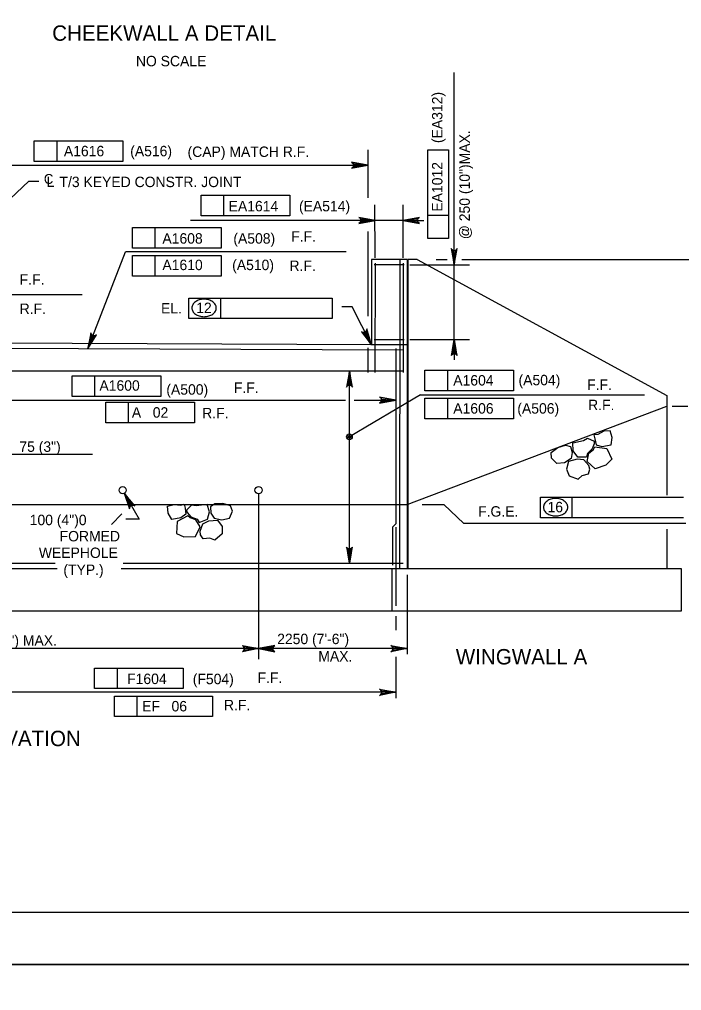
# Model space of a CAD drawing. Extents: x 634540 to 640306, y 296059 to 300275.
# Drawn here: x 638764.2 to 638954.8, y 296646 to 296925.5 of the extents above; entities that cross this region are included whole.
import ezdxf

# ---------------------------------------------------------------- set-up
doc = ezdxf.new("R2010")
doc.units = 0
for name, color, linetype in [('10', 7, 'Continuous'), ('2', 7, 'Continuous'), ('3', 7, 'Continuous'), ('4', 7, 'Continuous'), ('5', 7, 'Continuous'), ('PLT-BNDY', 7, 'Continuous')]:
    doc.layers.add(name, color=color, linetype=linetype)

# ---------------------------------------------------------------- blocks, each defined once
blk = doc.blocks.new('ROCK')
at = {"layer": '4'}
for points in [[(2.36725, 1.088), (2.2065, 0.82625), (2.378625, 0.506625), (2.66975, 0.3095), (3.128875, 0.403375), (3.48475, 0.6775), (3.4915, 1.123375), (3.25625, 1.36725), (2.783625, 1.308375)], [(1.10175, -0.02725), (1.4015, -0.159125), (1.78825, -0.148875), (1.980875, -0.266), (2.343375, 0.09475), (2.27875, 0.5505), (1.969375, 0.883), (1.4225, 0.553625), (1.152875, 0.479), (1.0105, 0.082)], [(0.74675, 0.359875), (0.882, 0.16), (1.072875, -0.144), (0.892, -0.457375), (0.448125, -0.758625), (0.1, -0.49325), (-0.095, -0.146375), (0.202875, 0.1025), (0.579125, 0.219875)], [(2.231375, -0.71725), (2.2025, -0.266375), (2.45475, 0.037125), (2.9085, 0.28875), (3.2995, 0.047625), (3.46875, -0.344), (3.231625, -0.855), (2.92, -0.860375), (2.5765, -1.054625), (2.340375, -0.904375)], [(1.2085, -0.192875), (0.778375, -0.737625), (1.008375, -1.391375), (1.48725, -1.396875), (2.09825, -1.106625), (2.133375, -0.486375), (1.723125, -0.203375), (1.37425, -0.239875)]]:
    blk.add_lwpolyline(points, close=True, dxfattribs=at)

msp = doc.modelspace()

# ---------------------------------------------------------------- linework, layer by layer
at = {"layer": '10'}
for p, q in [((638865.54, 296856.4), (638865.51, 296831.85)), ((638875.79, 296856.4), (638865.54, 296856.4)), ((638873.68, 296856.4), (638873.65, 296767.44)), ((638875.79, 296856.4), (638875.79, 296767.44)), ((638876.01, 296856.4), (638876.01, 296767.44)), ((638878.68, 296856.4), (638876.01, 296856.4)), ((638878.68, 296856.4), (638950.6, 296817.27)), ((638865.51, 296831.85), (638648.46, 296832.77)), ((638875.68, 296831.81), (638865.51, 296831.85)), ((638950.6, 296817.27), (638950.6, 296788.54)), ((638875.79, 296785.9), (638950.6, 296814.2)), ((638662.66, 296785.9), (638872.48, 296785.9)), ((638872.48, 296785.9), (638875.68, 296785.9)), ((638950.6, 296778.78), (638950.6, 296767.44)), ((638721.59, 296767.44), (638775.05, 296767.44)), ((638793.48, 296767.44), (638954.7, 296767.44)), ((638871.41, 296767.44), (638871.41, 296755.14)), ((638954.7, 296767.44), (638954.7, 296755.14)), ((638954.7, 296755.14), (638573.46, 296755.14))]:
    msp.add_line(p, q, dxfattribs=at)
at = {"layer": '2'}
msp.add_line((639261.46, 296668.46), (638475.46, 296668.46), dxfattribs=at)
at = {"layer": '3'}
for p, q in [((638889.37, 296860.77), (638889.37, 296910.23)), ((638889.37, 296860.77), (638889.37, 296910.23)), ((638889.37, 296860.77), (638889.37, 296910.23)), ((638889.37, 296860.77), (638889.37, 296893.4)), ((638768.45, 296890.54), (638793.98, 296890.54)), ((638768.45, 296884.64), (638768.45, 296890.54)), ((638775.04, 296884.64), (638775.04, 296890.54)), ((638793.98, 296890.54), (638793.98, 296884.64)), ((638864.49, 296887.99), (638864.49, 296874.19)), ((638881.76, 296862.44), (638881.76, 296887.98)), ((638881.76, 296887.98), (638887.67, 296887.98)), ((638887.67, 296887.98), (638887.67, 296862.44)), ((638759.34, 296883.54), (638864.49, 296883.54)), ((638793.98, 296884.64), (638768.45, 296884.64)), ((638757, 296869.61), (638766.86, 296878.99)), ((638766.86, 296878.99), (638769.81, 296878.99)), ((638816.47, 296874.9), (638842.01, 296874.9)), ((638816.47, 296869), (638816.47, 296874.9)), ((638823.06, 296869), (638823.06, 296874.9)), ((638842.01, 296874.9), (638842.01, 296869)), ((638866.57, 296856.91), (638866.54, 296872.09)), ((638874.68, 296856.91), (638874.65, 296872.09)), ((638842.01, 296869), (638816.47, 296869)), ((638887.67, 296869.04), (638881.76, 296869.04)), ((638866.55, 296867.66), (638813.45, 296867.66)), ((638874.65, 296867.66), (638866.54, 296867.66)), ((638874.66, 296867.66), (638880.56, 296867.66)), ((638796.71, 296865.62), (638822.25, 296865.62)), ((638796.71, 296859.71), (638796.71, 296865.62)), ((638803.31, 296859.71), (638803.31, 296865.62)), ((638822.25, 296865.62), (638822.25, 296859.71)), ((638864.49, 296864.46), (638864.49, 296840.13)), ((638887.67, 296862.44), (638881.76, 296862.44)), ((638889.37, 296857.81), (638889.37, 296860.77)), ((638783.85, 296830.66), (638794.7, 296858.62)), ((638858.27, 296858.62), (638794.7, 296858.62)), ((638822.25, 296859.71), (638796.71, 296859.71)), ((638796.71, 296857.54), (638822.25, 296857.54)), ((638796.71, 296851.63), (638796.71, 296857.54)), ((638803.31, 296851.63), (638803.31, 296857.54)), ((638822.25, 296857.54), (638822.25, 296851.63)), ((638876.56, 296854.86), (638893.8, 296854.86)), ((638884.2, 296856.4), (638887.32, 296856.4)), ((638889.37, 296833.39), (638889.37, 296854.86)), ((638891.57, 296856.4), (639045.72, 296856.4)), ((638822.25, 296851.63), (638796.71, 296851.63)), ((638782.28, 296846.23), (638716.99, 296846.23)), ((638812.96, 296845.29), (638822.14, 296845.29)), ((638812.96, 296839.39), (638812.96, 296845.29)), ((638822.14, 296839.39), (638822.14, 296845.29)), ((638822.14, 296845.29), (638854.18, 296845.29)), ((638854.18, 296845.29), (638854.18, 296839.39)), ((638859.95, 296842.77), (638857, 296842.77)), ((638865.51, 296831.85), (638859.95, 296842.77)), ((638854.18, 296839.39), (638812.96, 296839.39)), ((638876.56, 296833.39), (638893.8, 296833.39)), ((638889.37, 296830.43), (638889.37, 296827.48)), ((638859.18, 296797.7), (638859.18, 296824.35)), ((638880.9, 296824.53), (638906.44, 296824.53)), ((638880.9, 296818.63), (638880.9, 296824.53)), ((638887.5, 296818.63), (638887.5, 296824.53)), ((638906.44, 296824.53), (638906.44, 296818.63)), ((638779.34, 296822.91), (638804.88, 296822.91)), ((638779.34, 296817.01), (638779.34, 296822.91)), ((638785.93, 296817.01), (638785.93, 296822.91)), ((638804.88, 296822.91), (638804.88, 296817.01)), ((638906.44, 296818.63), (638880.9, 296818.63)), ((638758.53, 296815.92), (638858.1, 296815.92)), ((638804.88, 296817.01), (638779.34, 296817.01)), ((638879.61, 296817.41), (638859.18, 296805.36)), ((638860.57, 296815.92), (638872.53, 296815.92)), ((638879.61, 296817.41), (638944.1, 296817.41)), ((638880.9, 296810.55), (638880.9, 296816.45)), ((638880.9, 296816.45), (638906.44, 296816.45)), ((638887.5, 296810.55), (638887.5, 296816.45)), ((638906.44, 296816.45), (638906.44, 296810.55)), ((638789.04, 296809.39), (638789.04, 296815.29)), ((638789.04, 296815.29), (638814.58, 296815.29)), ((638795.63, 296809.39), (638795.63, 296815.29)), ((638814.58, 296815.29), (638814.58, 296809.39)), ((638906.44, 296810.55), (638880.9, 296810.55)), ((638814.58, 296809.39), (638789.04, 296809.39)), ((638758.53, 296800.37), (638785.23, 296800.37)), ((638859.18, 296768.98), (638859.18, 296797.7)), ((638794.31, 296789.13), (638798.67, 296781.64)), ((638914.17, 296787.94), (638923.35, 296787.94)), ((638914.17, 296782.04), (638914.17, 296787.94)), ((638923.35, 296782.04), (638923.35, 296787.94)), ((638923.35, 296787.94), (638955.39, 296787.94)), ((638880.12, 296785.9), (638886.38, 296785.9)), ((638886.38, 296785.9), (638892.1, 296780.39)), ((638790.67, 296780.13), (638793.69, 296783.15)), ((638955.39, 296782.04), (638914.17, 296782.04)), ((638798.67, 296781.64), (638794.79, 296781.64)), ((638955.99, 296780.39), (638892.1, 296780.39)), ((638875.79, 296765.65), (638875.79, 296742.82)), ((638872.53, 296753.69), (638872.53, 296749.7)), ((638875.79, 296744.38), (638589.73, 296744.38)), ((638872.53, 296742), (638872.53, 296730.17)), ((638785.83, 296732.91), (638785.83, 296738.81)), ((638785.83, 296738.81), (638811.37, 296738.81)), ((638792.42, 296732.91), (638792.42, 296738.81)), ((638811.37, 296738.81), (638811.37, 296732.91)), ((638872.53, 296731.82), (638758.53, 296731.82)), ((638811.37, 296732.91), (638785.83, 296732.91)), ((638791.53, 296730.73), (638819.81, 296730.73)), ((638791.53, 296724.83), (638791.53, 296730.73)), ((638798.12, 296724.83), (638798.12, 296730.73)), ((638819.81, 296730.73), (638819.81, 296724.83)), ((638819.81, 296724.83), (638791.53, 296724.83))]:
    msp.add_line(p, q, dxfattribs=at)
for points in [[(638864.49, 296883.54), (638859.83, 296884.42), (638860.18, 296884.17), (638860.37, 296883.86), (638860.42, 296883.54), (638860.37, 296883.23), (638860.18, 296882.92), (638859.83, 296882.67), (638864.49, 296883.54), (638860.18, 296882.92), (638860.37, 296883.23), (638864.49, 296883.54), (638860.42, 296883.54), (638860.37, 296883.86), (638864.49, 296883.54), (638860.18, 296884.17)], [(638866.55, 296867.66), (638861.89, 296868.53), (638862.25, 296868.28), (638862.43, 296867.97), (638862.49, 296867.66), (638862.43, 296867.34), (638862.25, 296867.03), (638861.89, 296866.78), (638866.55, 296867.66), (638862.25, 296867.03), (638862.43, 296867.34), (638866.55, 296867.66), (638862.49, 296867.66), (638862.43, 296867.97), (638866.55, 296867.66), (638862.25, 296868.28)], [(638874.66, 296867.66), (638879.32, 296866.78), (638878.96, 296867.03), (638878.78, 296867.34), (638878.72, 296867.66), (638878.78, 296867.97), (638878.96, 296868.28), (638879.32, 296868.53), (638874.66, 296867.66), (638878.96, 296868.28), (638878.78, 296867.97), (638874.66, 296867.66), (638878.72, 296867.66), (638878.78, 296867.34), (638874.66, 296867.66), (638878.96, 296867.03)], [(638889.37, 296854.86), (638890.24, 296859.52), (638890, 296859.16), (638889.68, 296858.98), (638889.37, 296858.92), (638889.06, 296858.98), (638888.75, 296859.16), (638888.5, 296859.52), (638889.37, 296854.86), (638888.75, 296859.16), (638889.06, 296858.98), (638889.37, 296854.86), (638889.37, 296858.92), (638889.68, 296858.98), (638889.37, 296854.86), (638890, 296859.16)], [(638783.85, 296830.66), (638786.35, 296834.69), (638785.99, 296834.45), (638785.63, 296834.39), (638785.32, 296834.45), (638785.05, 296834.61), (638784.82, 296834.9), (638784.72, 296835.32), (638783.85, 296830.66), (638784.82, 296834.9), (638785.05, 296834.61), (638783.85, 296830.66), (638785.32, 296834.45), (638785.63, 296834.39), (638783.85, 296830.66), (638785.99, 296834.45)], [(638865.51, 296831.85), (638864.18, 296836.4), (638864.12, 296835.97), (638863.92, 296835.66), (638863.67, 296835.47), (638863.37, 296835.38), (638863, 296835.4), (638862.62, 296835.61), (638865.51, 296831.85), (638863, 296835.4), (638863.37, 296835.38), (638865.51, 296831.85), (638863.67, 296835.47), (638863.92, 296835.66), (638865.51, 296831.85), (638864.12, 296835.97)], [(638889.37, 296833.39), (638888.5, 296828.72), (638888.75, 296829.08), (638889.06, 296829.27), (638889.37, 296829.32), (638889.68, 296829.27), (638890, 296829.08), (638890.24, 296828.72), (638889.37, 296833.39), (638890, 296829.08), (638889.68, 296829.27), (638889.37, 296833.39), (638889.37, 296829.32), (638889.06, 296829.27), (638889.37, 296833.39), (638888.75, 296829.08)], [(638859.18, 296824.35), (638858.31, 296819.69), (638858.56, 296820.05), (638858.87, 296820.23), (638859.18, 296820.28), (638859.5, 296820.23), (638859.81, 296820.05), (638860.06, 296819.69), (638859.18, 296824.35), (638859.81, 296820.05), (638859.5, 296820.23), (638859.18, 296824.35), (638859.18, 296820.28), (638858.87, 296820.23), (638859.18, 296824.35), (638858.56, 296820.05)], [(638872.53, 296815.92), (638867.87, 296816.79), (638868.23, 296816.54), (638868.41, 296816.23), (638868.47, 296815.92), (638868.41, 296815.6), (638868.23, 296815.29), (638867.87, 296815.04), (638872.53, 296815.92), (638868.23, 296815.29), (638868.41, 296815.6), (638872.53, 296815.92), (638868.47, 296815.92), (638868.41, 296816.23), (638872.53, 296815.92), (638868.23, 296816.54)], [(638794.31, 296789.13), (638795.9, 296784.66), (638795.93, 296785.1), (638796.11, 296785.41), (638796.35, 296785.62), (638796.65, 296785.73), (638797.01, 296785.72), (638797.41, 296785.54), (638794.31, 296789.13), (638797.01, 296785.72), (638796.65, 296785.73), (638794.31, 296789.13), (638796.35, 296785.62), (638796.11, 296785.41), (638794.31, 296789.13), (638795.93, 296785.1)], [(638859.18, 296768.98), (638860.06, 296773.64), (638859.81, 296773.28), (638859.5, 296773.1), (638859.18, 296773.04), (638858.87, 296773.1), (638858.56, 296773.28), (638858.31, 296773.64), (638859.18, 296768.98), (638858.56, 296773.28), (638858.87, 296773.1), (638859.18, 296768.98), (638859.18, 296773.04), (638859.5, 296773.1), (638859.18, 296768.98), (638859.81, 296773.28)], [(638872.53, 296731.82), (638867.87, 296730.94), (638868.23, 296731.19), (638868.41, 296731.5), (638868.47, 296731.82), (638868.41, 296732.13), (638868.23, 296732.44), (638867.87, 296732.69), (638872.53, 296731.82), (638868.23, 296732.44), (638868.41, 296732.13), (638872.53, 296731.82), (638868.47, 296731.82), (638868.41, 296731.5), (638872.53, 296731.82), (638868.23, 296731.19)]]:
    msp.add_lwpolyline(points, dxfattribs=at)
for points in [[(638863.59, 296868.15), (638863.59, 296867.16), (638866.54, 296867.66)], [(638877.6, 296868.15), (638877.6, 296867.16), (638874.65, 296867.66)], [(638889.86, 296857.81), (638888.88, 296857.81), (638889.37, 296854.86)], [(638785.38, 296833.25), (638784.46, 296833.6), (638783.88, 296830.66)], [(638864.61, 296834.71), (638863.73, 296834.26), (638865.51, 296831.85)], [(638889.86, 296830.43), (638888.88, 296830.43), (638889.37, 296833.39)], [(638858.69, 296821.4), (638859.68, 296821.4), (638859.18, 296824.35)], [(638795.36, 296786.34), (638796.21, 296786.84), (638794.3, 296789.14)], [(638858.69, 296771.93), (638859.68, 296771.93), (638859.18, 296768.98)]]:
    msp.add_lwpolyline(points, close=True, dxfattribs=at)
for centre, radius in [((638859.18, 296805.36), 0.833), ((638859.18, 296805.36), 0.417), ((638793.91, 296790), 1.03), ((638833.03, 296790), 1.03)]:
    msp.add_circle(centre, radius, dxfattribs=at)
for centre, radius, start, end in [((638815.67, 296842.45), 1.83, 149.9767, 180), ((638816.47, 296841.98), 2.76, 125.6316, 149.9767), ((638817, 296841.25), 3.66, 106.5358, 125.6316), ((638817.34, 296840.09), 4.87, 90, 106.5358), ((638817.34, 296840.09), 4.87, 73.4642, 90), ((638817.69, 296841.25), 3.66, 54.3684, 73.4642), ((638818.21, 296841.98), 2.76, 30.0233, 54.3684), ((638819.02, 296842.45), 1.83, 0, 30.0233), ((638815.67, 296842.45), 1.83, 180, 210.0233), ((638816.47, 296842.91), 2.76, 210.0233, 234.3684), ((638817, 296843.65), 3.66, 234.3684, 253.4642), ((638817.69, 296843.65), 3.66, 286.5358, 305.6316), ((638818.21, 296842.91), 2.76, 305.6316, 329.9767), ((638819.02, 296842.45), 1.83, 329.9767, 0), ((638817.34, 296844.81), 4.87, 253.4642, 270), ((638817.34, 296844.81), 4.87, 270, 286.5358), ((638918.55, 296782.74), 4.87, 90, 106.5358), ((638918.55, 296782.74), 4.87, 73.4642, 90), ((638916.88, 296785.1), 1.83, 149.9767, 180), ((638916.88, 296785.1), 1.83, 180, 210.0233), ((638917.68, 296784.63), 2.76, 125.6316, 149.9767), ((638918.21, 296783.9), 3.66, 106.5358, 125.6316), ((638918.9, 296783.9), 3.66, 54.3684, 73.4642), ((638919.42, 296784.63), 2.76, 30.0233, 54.3684), ((638920.23, 296785.1), 1.83, 0, 30.0233), ((638920.23, 296785.1), 1.83, 329.9767, 0), ((638917.68, 296785.56), 2.76, 210.0233, 234.3684), ((638918.21, 296786.3), 3.66, 234.3684, 253.4642), ((638918.55, 296787.46), 4.87, 253.4642, 270), ((638918.55, 296787.46), 4.87, 270, 286.5358), ((638918.9, 296786.3), 3.66, 286.5358, 305.6316), ((638919.42, 296785.56), 2.76, 305.6316, 329.9767)]:
    msp.add_arc(centre, radius, start, end, dxfattribs=at)
at = {"layer": '4'}
msp.add_line((638952.14, 296814.2), (638956.59, 296814.2), dxfattribs=at)
for points in [[(638833.03, 296744.38), (638828.37, 296743.51), (638828.73, 296743.76), (638828.91, 296744.07), (638828.97, 296744.38), (638828.91, 296744.69), (638828.73, 296745.01), (638828.37, 296745.25), (638833.03, 296744.38), (638828.73, 296745.01), (638828.91, 296744.69), (638833.03, 296744.38), (638828.97, 296744.38), (638828.91, 296744.07), (638833.03, 296744.38), (638828.73, 296743.76)], [(638833.03, 296744.38), (638837.69, 296743.51), (638837.33, 296743.76), (638837.15, 296744.07), (638837.09, 296744.38), (638837.15, 296744.69), (638837.33, 296745.01), (638837.69, 296745.25), (638833.03, 296744.38), (638837.33, 296745.01), (638837.15, 296744.69), (638833.03, 296744.38), (638837.09, 296744.38), (638837.15, 296744.07), (638833.03, 296744.38), (638837.33, 296743.76)], [(638875.79, 296744.38), (638871.13, 296743.51), (638871.49, 296743.76), (638871.67, 296744.07), (638871.73, 296744.38), (638871.67, 296744.69), (638871.49, 296745.01), (638871.13, 296745.25), (638875.79, 296744.38), (638871.49, 296745.01), (638871.67, 296744.69), (638875.79, 296744.38), (638871.73, 296744.38), (638871.67, 296744.07), (638875.79, 296744.38), (638871.49, 296743.76)]]:
    msp.add_lwpolyline(points, dxfattribs=at)
at = {"layer": '5'}
for p, q in [((638874.94, 296854.86), (638866.31, 296854.86)), ((638866.57, 296855.37), (638866.54, 296823.83)), ((638874.68, 296855.37), (638874.65, 296823.83)), ((638866.35, 296833.39), (638874.91, 296833.39)), ((638874.65, 296830.27), (638755.96, 296830.78)), ((638864.48, 296830.93), (638864.49, 296823.84)), ((638872.53, 296830.79), (638872.53, 296780.31)), ((638755.97, 296824.35), (638874.65, 296824.35)), ((638833.03, 296788.98), (638833.03, 296741.37)), ((638872.53, 296780.31), (638871.59, 296779.38)), ((638871.59, 296779.38), (638871.59, 296768.41)), ((638872.53, 296779.38), (638872.53, 296756.68)), ((638755.97, 296768.98), (638774.51, 296768.98)), ((638794.06, 296768.98), (638874.65, 296768.98))]:
    msp.add_line(p, q, dxfattribs=at)
at = {"layer": 'PLT-BNDY'}
for points in [[(638435.46, 297247.46), (639276.46, 297247.46), (639276.46, 296653.46), (638435.46, 296653.46)], [(638435.46, 296653.46), (639276.46, 296653.46), (639276.46, 296059.46), (638435.46, 296059.46)]]:
    msp.add_lwpolyline(points, close=True, dxfattribs=at)

# ---------------------------------------------------------------- block references
at = {"layer": '3', "xscale": 4.921475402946}
for p, yscale, rotation in [((638933.45, 296807.28), -4.921475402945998, -135.496266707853), ((638807.58, 296785.84), 4.921475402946, -23.78336161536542)]:
    msp.add_blockref('ROCK', p, dxfattribs=dict(at, yscale=yscale, rotation=rotation))

# ---------------------------------------------------------------- texts
at = {"layer": '3'}
for s, height, p in [('CHEEKWALL A DETAIL', 4.4294, (638773.63, 296919.36)), ('NO SCALE', 3, (638797.72, 296912.02)), ('A1616', 3, (638776.99, 296886.12)), ('(A516)', 3, (638796.08, 296886.12)), ('(CAP) MATCH R.F.', 3.0001, (638812.59, 296885.92)), ('C', 2.84, (638771.22, 296878.17)), ('L', 3, (638772.02, 296877.28)), ('T/3 KEYED CONSTR. JOINT', 3.0001, (638775.72, 296877.24)), ('EA1614', 3, (638824.42, 296870.26)), ('(EA514)', 3, (638844.67, 296870.26)), ('A1608', 3, (638805.35, 296860.97)), ('(A508)', 3, (638825.77, 296860.97)), ('F.F.', 3, (638842.45, 296861.53)), ('A1610', 3, (638805.35, 296853.34)), ('(A510)', 3, (638825.43, 296853.34)), ('R.F.', 3, (638841.93, 296853.1)), ('F.F.', 3, (638764.26, 296849.14)), ('R.F.', 3, (638764.26, 296840.71)), ('EL.', 3, (638804.95, 296840.87)), ('12', 3, (638815.08, 296840.99)), ('A1600', 3, (638787.22, 296818.63)), ('F.F.', 3, (638825.94, 296818.02)), ('A1604', 3, (638889.08, 296820.12)), ('(A504)', 3, (638907.87, 296820.2)), ('F.F.', 3, (638927.61, 296818.87)), ('(A500)', 3, (638806.48, 296817.49)), ('R.F.', 3, (638927.9, 296813.04)), ('A   02', 3, (638796.55, 296810.88)), ('R.F.', 3, (638816.79, 296810.68)), ('A1606', 3, (638889.08, 296812.04)), ('(A506)', 3, (638907.52, 296812.04)), ('75 (3")', 3, (638764.17, 296801.03)), ('F.G.E.', 3, (638896.22, 296782.38)), ('16', 3, (638916.22, 296783.64)), ('100 (4")0', 3, (638767.15, 296779.93)), ('FORMED', 3, (638775.76, 296775.26)), ('WEEPHOLE', 3, (638769.78, 296770.48)), ('(TYP.)', 3, (638776.84, 296765.6)), ('EQUAL SPACES @ 2250 (7\'-6") MAX.', 3.0001, (638706.07, 296745.25)), ('2250 (7\'-6")', 3.0001, (638838.39, 296745.68)), ('MAX.', 3, (638850.23, 296740.68)), ('WINGWALL A', 4.429, (638889.81, 296739.84)), ('F1604', 3, (638795.19, 296734.19)), ('(F504)', 3, (638814.09, 296734.15)), ('F.F.', 3, (638832.75, 296734.52)), ('EF   06', 3, (638799.51, 296726.32)), ('R.F.', 3, (638823.07, 296726.64)), ('ABUTMENT ELEVATION', 4.4294, (638714.39, 296716.32))]:
    msp.add_text(s, height=height, dxfattribs=at).set_placement(p)
for s, height, p in [('(EA312)', 3, (638885.96, 296889.92)), ('@ 250 (10")MAX.', 3.0001, (638893.85, 296862.23)), ('EA1012', 3, (638885.96, 296870.18))]:
    msp.add_text(s, height=height, rotation=90, dxfattribs=at).set_placement(p)

doc.saveas('drawing.dxf')
